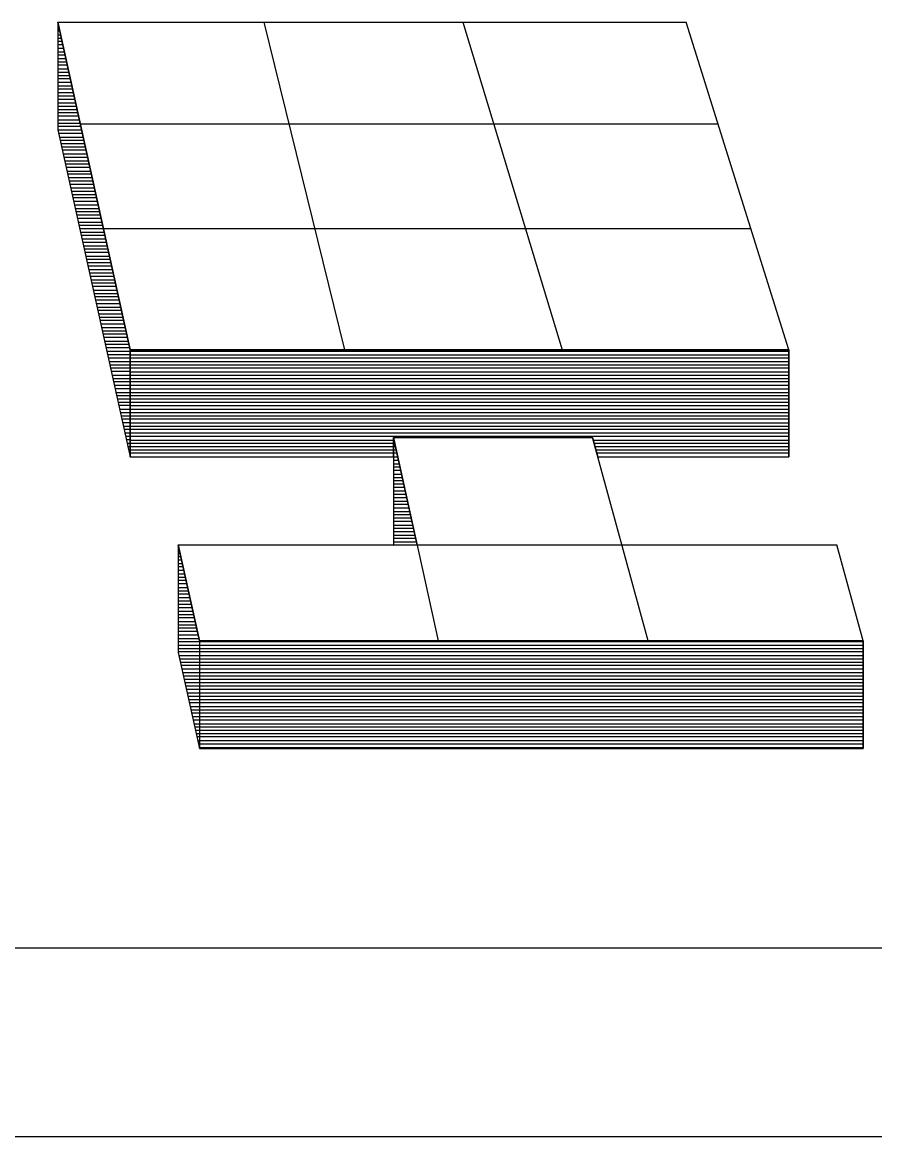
# Model space of a CAD drawing. Extents: x 22411.4 to 22495.4, y 22369.6 to 22415.
# Drawn here: x 22489.2406 to 22489.5712, y 22371.2512 to 22371.6833 of the extents above; entities that cross this region are included whole.
import ezdxf

# ---------------------------------------------------------------- set-up
doc = ezdxf.new("R2010")
doc.units = 0
for name, color, linetype in [('Level 2', 7, 'Continuous'), ('Level 25', 7, 'Continuous'), ('Level 5', 7, 'Continuous'), ('Level 7', 7, 'Continuous')]:
    doc.layers.add(name, color=color, linetype=linetype)

msp = doc.modelspace()

# ---------------------------------------------------------------- linework, layer by layer
at = {"layer": 'Level 2'}
for p, q in [((22489.25443, 22371.68333), (22489.28243, 22371.55633)), ((22489.25443, 22371.68333), (22489.25443, 22371.64166)), ((22489.25443, 22371.6825), (22489.25459, 22371.6825)), ((22489.25443, 22371.68133), (22489.25493, 22371.68133)), ((22489.25443, 22371.68), (22489.25526, 22371.68)), ((22489.25443, 22371.6785), (22489.25559, 22371.6785)), ((22489.25443, 22371.67716), (22489.25576, 22371.67716)), ((22489.25443, 22371.676), (22489.25609, 22371.676)), ((22489.25443, 22371.67466), (22489.25643, 22371.67466)), ((22489.25443, 22371.67333), (22489.25659, 22371.67333)), ((22489.25443, 22371.67183), (22489.25709, 22371.67183)), ((22489.25443, 22371.67066), (22489.25726, 22371.67066)), ((22489.25443, 22371.66933), (22489.25759, 22371.66933)), ((22489.25443, 22371.668), (22489.25776, 22371.668)), ((22489.25443, 22371.66683), (22489.25809, 22371.66683)), ((22489.25443, 22371.66533), (22489.25843, 22371.66533)), ((22489.25443, 22371.664), (22489.25859, 22371.664)), ((22489.25443, 22371.66266), (22489.25909, 22371.66266)), ((22489.25443, 22371.6615), (22489.25926, 22371.6615)), ((22489.25443, 22371.66016), (22489.25959, 22371.66016)), ((22489.25443, 22371.65866), (22489.25993, 22371.65866)), ((22489.25443, 22371.6575), (22489.26009, 22371.6575)), ((22489.25443, 22371.65616), (22489.26043, 22371.65616)), ((22489.25443, 22371.65483), (22489.26076, 22371.65483)), ((22489.25443, 22371.6535), (22489.26109, 22371.6535)), ((22489.25443, 22371.65216), (22489.26126, 22371.65216)), ((22489.25443, 22371.65083), (22489.26159, 22371.65083)), ((22489.25443, 22371.6495), (22489.26193, 22371.6495)), ((22489.25443, 22371.64833), (22489.26209, 22371.64833)), ((22489.25443, 22371.647), (22489.26259, 22371.647)), ((22489.25443, 22371.6455), (22489.26276, 22371.6455)), ((22489.25443, 22371.64416), (22489.26309, 22371.64416)), ((22489.25443, 22371.643), (22489.26326, 22371.643)), ((22489.25443, 22371.64166), (22489.28243, 22371.51483)), ((22489.25443, 22371.64166), (22489.26359, 22371.64166)), ((22489.25476, 22371.64033), (22489.26393, 22371.64033)), ((22489.25493, 22371.63883), (22489.26409, 22371.63883)), ((22489.25543, 22371.63766), (22489.26459, 22371.63766)), ((22489.25559, 22371.63633), (22489.26493, 22371.63633)), ((22489.25593, 22371.635), (22489.26509, 22371.635)), ((22489.25626, 22371.63383), (22489.26543, 22371.63383)), ((22489.25643, 22371.63233), (22489.26559, 22371.63233)), ((22489.25676, 22371.631), (22489.26593, 22371.631)), ((22489.25709, 22371.62966), (22489.26626, 22371.62966)), ((22489.25743, 22371.6285), (22489.26659, 22371.6285)), ((22489.25776, 22371.62716), (22489.26693, 22371.62716)), ((22489.25793, 22371.62566), (22489.26709, 22371.62566)), ((22489.25826, 22371.6245), (22489.26743, 22371.6245)), ((22489.25843, 22371.62316), (22489.26759, 22371.62316)), ((22489.25893, 22371.62183), (22489.26809, 22371.62183)), ((22489.25909, 22371.6205), (22489.26826, 22371.6205)), ((22489.25943, 22371.61916), (22489.26859, 22371.61916)), ((22489.25976, 22371.61783), (22489.26893, 22371.61783)), ((22489.25993, 22371.6165), (22489.26909, 22371.6165)), ((22489.26026, 22371.61533), (22489.26943, 22371.61533)), ((22489.26043, 22371.614), (22489.26993, 22371.614)), ((22489.26093, 22371.6125), (22489.27009, 22371.6125)), ((22489.26109, 22371.61116), (22489.27043, 22371.61116)), ((22489.26143, 22371.61), (22489.27059, 22371.61)), ((22489.26176, 22371.60866), (22489.27093, 22371.60866)), ((22489.26193, 22371.60733), (22489.27109, 22371.60733)), ((22489.26226, 22371.60583), (22489.27143, 22371.60583)), ((22489.26276, 22371.60466), (22489.27193, 22371.60466)), ((22489.26293, 22371.60333), (22489.27209, 22371.60333)), ((22489.26326, 22371.602), (22489.27243, 22371.602)), ((22489.26343, 22371.60083), (22489.27259, 22371.60083)), ((22489.26376, 22371.59933), (22489.27293, 22371.59933)), ((22489.26393, 22371.598), (22489.27309, 22371.598)), ((22489.26443, 22371.59666), (22489.27359, 22371.59666)), ((22489.26476, 22371.5955), (22489.27393, 22371.5955)), ((22489.26493, 22371.59416), (22489.27409, 22371.59416)), ((22489.26526, 22371.59266), (22489.27443, 22371.59266)), ((22489.26543, 22371.5915), (22489.27476, 22371.5915)), ((22489.26576, 22371.59016), (22489.27493, 22371.59016)), ((22489.26593, 22371.58883), (22489.27543, 22371.58883)), ((22489.26643, 22371.5875), (22489.27559, 22371.5875)), ((22489.26676, 22371.58616), (22489.27593, 22371.58616)), ((22489.26693, 22371.58483), (22489.27609, 22371.58483)), ((22489.26726, 22371.5835), (22489.27643, 22371.5835)), ((22489.26759, 22371.58233), (22489.27676, 22371.58233)), ((22489.26776, 22371.581), (22489.27693, 22371.581)), ((22489.26826, 22371.5795), (22489.27743, 22371.5795)), ((22489.26843, 22371.57816), (22489.27759, 22371.57816)), ((22489.26876, 22371.577), (22489.27793, 22371.577)), ((22489.26893, 22371.57566), (22489.27809, 22371.57566)), ((22489.26926, 22371.57433), (22489.27843, 22371.57433)), ((22489.26959, 22371.57283), (22489.27876, 22371.57283)), ((22489.26993, 22371.57166), (22489.27909, 22371.57166)), ((22489.27026, 22371.57033), (22489.27943, 22371.57033)), ((22489.27043, 22371.569), (22489.27976, 22371.569)), ((22489.27076, 22371.56783), (22489.27993, 22371.56783)), ((22489.27093, 22371.56633), (22489.28026, 22371.56633)), ((22489.27126, 22371.565), (22489.28043, 22371.565)), ((22489.27176, 22371.56366), (22489.28093, 22371.56366)), ((22489.27193, 22371.5625), (22489.28109, 22371.5625)), ((22489.27226, 22371.56116), (22489.28143, 22371.56116)), ((22489.27259, 22371.55966), (22489.28176, 22371.55966)), ((22489.27276, 22371.5585), (22489.28193, 22371.5585)), ((22489.27309, 22371.55716), (22489.28226, 22371.55716)), ((22489.27326, 22371.55583), (22489.28243, 22371.55583)), ((22489.27376, 22371.5545), (22489.28243, 22371.5545)), ((22489.27393, 22371.55316), (22489.28243, 22371.55316)), ((22489.28243, 22371.55633), (22489.53793, 22371.55633)), ((22489.28243, 22371.55583), (22489.53793, 22371.55583)), ((22489.28243, 22371.55433), (22489.53793, 22371.55433)), ((22489.28243, 22371.55316), (22489.53793, 22371.55316)), ((22489.27426, 22371.55183), (22489.28243, 22371.55183)), ((22489.27459, 22371.5505), (22489.28243, 22371.5505)), ((22489.27476, 22371.54933), (22489.28243, 22371.54933)), ((22489.28243, 22371.55183), (22489.53793, 22371.55183)), ((22489.28243, 22371.5505), (22489.53793, 22371.5505)), ((22489.28243, 22371.54933), (22489.53793, 22371.54933)), ((22489.27509, 22371.548), (22489.28243, 22371.548)), ((22489.27543, 22371.5465), (22489.28243, 22371.5465)), ((22489.27576, 22371.54516), (22489.28243, 22371.54516)), ((22489.27593, 22371.544), (22489.28243, 22371.544)), ((22489.28243, 22371.54783), (22489.53793, 22371.54783)), ((22489.28243, 22371.5465), (22489.53793, 22371.5465)), ((22489.28243, 22371.54516), (22489.53793, 22371.54516)), ((22489.28243, 22371.544), (22489.53793, 22371.544)), ((22489.27626, 22371.54266), (22489.28243, 22371.54266)), ((22489.27659, 22371.54133), (22489.28243, 22371.54133)), ((22489.27676, 22371.53983), (22489.28243, 22371.53983)), ((22489.28243, 22371.54266), (22489.53793, 22371.54266)), ((22489.28243, 22371.54116), (22489.53793, 22371.54116)), ((22489.28243, 22371.53983), (22489.53793, 22371.53983)), ((22489.27726, 22371.53866), (22489.28243, 22371.53866)), ((22489.27743, 22371.53733), (22489.28243, 22371.53733)), ((22489.27776, 22371.536), (22489.28243, 22371.536)), ((22489.28243, 22371.53866), (22489.53793, 22371.53866)), ((22489.28243, 22371.53733), (22489.53793, 22371.53733)), ((22489.28243, 22371.536), (22489.53793, 22371.536)), ((22489.27809, 22371.53483), (22489.28243, 22371.53483)), ((22489.27826, 22371.53333), (22489.28243, 22371.53333)), ((22489.27859, 22371.532), (22489.28243, 22371.532)), ((22489.28243, 22371.53466), (22489.53793, 22371.53466)), ((22489.28243, 22371.53333), (22489.53793, 22371.53333)), ((22489.28243, 22371.532), (22489.53793, 22371.532)), ((22489.27876, 22371.53066), (22489.28243, 22371.53066)), ((22489.27926, 22371.5295), (22489.28243, 22371.5295)), ((22489.27943, 22371.52816), (22489.28243, 22371.52816)), ((22489.28243, 22371.53066), (22489.53793, 22371.53066)), ((22489.28243, 22371.5295), (22489.53793, 22371.5295)), ((22489.28243, 22371.528), (22489.53793, 22371.528)), ((22489.27976, 22371.52666), (22489.28243, 22371.52666)), ((22489.28009, 22371.5255), (22489.28243, 22371.5255)), ((22489.28026, 22371.52416), (22489.28243, 22371.52416)), ((22489.28059, 22371.52283), (22489.28243, 22371.52283)), ((22489.28243, 22371.52666), (22489.53793, 22371.52666)), ((22489.28243, 22371.5255), (22489.53793, 22371.5255)), ((22489.28243, 22371.52416), (22489.53793, 22371.52416)), ((22489.28243, 22371.52283), (22489.53793, 22371.52283)), ((22489.28093, 22371.5215), (22489.28243, 22371.5215)), ((22489.28126, 22371.52016), (22489.28243, 22371.52016)), ((22489.28143, 22371.51883), (22489.28243, 22371.51883)), ((22489.28243, 22371.52133), (22489.38459, 22371.52133)), ((22489.28243, 22371.52016), (22489.38459, 22371.52016)), ((22489.28243, 22371.51883), (22489.38459, 22371.51883)), ((22489.38459, 22371.52233), (22489.46176, 22371.52233)), ((22489.38459, 22371.52233), (22489.38459, 22371.4805)), ((22489.38459, 22371.52133), (22489.38476, 22371.52133)), ((22489.38459, 22371.52016), (22489.38493, 22371.52016)), ((22489.38459, 22371.51883), (22489.38543, 22371.51883)), ((22489.46193, 22371.52133), (22489.53793, 22371.52133)), ((22489.46243, 22371.52016), (22489.53793, 22371.52016)), ((22489.46276, 22371.51883), (22489.53793, 22371.51883)), ((22489.28176, 22371.5175), (22489.28243, 22371.5175)), ((22489.28209, 22371.51633), (22489.28243, 22371.51633)), ((22489.28226, 22371.515), (22489.28243, 22371.515)), ((22489.28243, 22371.5175), (22489.38459, 22371.5175)), ((22489.28243, 22371.51633), (22489.38459, 22371.51633)), ((22489.28243, 22371.51483), (22489.38459, 22371.51483)), ((22489.28243, 22371.51483), (22489.38459, 22371.51483)), ((22489.38459, 22371.5175), (22489.38559, 22371.5175)), ((22489.38459, 22371.51633), (22489.38593, 22371.51633)), ((22489.38459, 22371.51483), (22489.38626, 22371.51483)), ((22489.46309, 22371.5175), (22489.53793, 22371.5175)), ((22489.46343, 22371.51633), (22489.53793, 22371.51633)), ((22489.46376, 22371.51483), (22489.53793, 22371.51483)), ((22489.46376, 22371.51483), (22489.53793, 22371.51483)), ((22489.38459, 22371.5135), (22489.38643, 22371.5135)), ((22489.38459, 22371.51216), (22489.38676, 22371.51216)), ((22489.38459, 22371.511), (22489.38709, 22371.511)), ((22489.38459, 22371.50966), (22489.38743, 22371.50966)), ((22489.38459, 22371.50816), (22489.38759, 22371.50816)), ((22489.38459, 22371.50683), (22489.38793, 22371.50683)), ((22489.38459, 22371.50566), (22489.38826, 22371.50566)), ((22489.38459, 22371.50433), (22489.38843, 22371.50433)), ((22489.38459, 22371.503), (22489.38893, 22371.503)), ((22489.38459, 22371.50166), (22489.38926, 22371.50166)), ((22489.38459, 22371.50033), (22489.38943, 22371.50033)), ((22489.38459, 22371.499), (22489.38976, 22371.499)), ((22489.38459, 22371.49766), (22489.38993, 22371.49766)), ((22489.38459, 22371.4965), (22489.39026, 22371.4965)), ((22489.38459, 22371.495), (22489.39043, 22371.495)), ((22489.38459, 22371.49366), (22489.39093, 22371.49366)), ((22489.38459, 22371.4925), (22489.39126, 22371.4925)), ((22489.38459, 22371.49116), (22489.39143, 22371.49116)), ((22489.38459, 22371.48983), (22489.39176, 22371.48983)), ((22489.38459, 22371.48833), (22489.39193, 22371.48833)), ((22489.38459, 22371.48716), (22489.39226, 22371.48716)), ((22489.38459, 22371.48583), (22489.39259, 22371.48583)), ((22489.38459, 22371.4845), (22489.39293, 22371.4845)), ((22489.30109, 22371.48066), (22489.30926, 22371.4435)), ((22489.30109, 22371.48066), (22489.30109, 22371.439)), ((22489.38459, 22371.48333), (22489.39326, 22371.48333)), ((22489.38459, 22371.48183), (22489.39343, 22371.48183)), ((22489.30109, 22371.47883), (22489.30159, 22371.47883)), ((22489.30109, 22371.47733), (22489.30176, 22371.47733)), ((22489.30109, 22371.47616), (22489.30209, 22371.47616)), ((22489.30109, 22371.47483), (22489.30226, 22371.47483)), ((22489.30109, 22371.4735), (22489.30259, 22371.4735)), ((22489.30109, 22371.47233), (22489.30293, 22371.47233)), ((22489.30109, 22371.47083), (22489.30326, 22371.47083)), ((22489.30109, 22371.4695), (22489.30359, 22371.4695)), ((22489.30109, 22371.46816), (22489.30376, 22371.46816)), ((22489.30109, 22371.467), (22489.30409, 22371.467)), ((22489.30109, 22371.46566), (22489.30426, 22371.46566)), ((22489.30109, 22371.46416), (22489.30476, 22371.46416)), ((22489.30109, 22371.46283), (22489.30509, 22371.46283)), ((22489.30109, 22371.46166), (22489.30526, 22371.46166)), ((22489.30109, 22371.46033), (22489.30559, 22371.46033)), ((22489.30109, 22371.459), (22489.30576, 22371.459)), ((22489.30109, 22371.45766), (22489.30609, 22371.45766)), ((22489.30109, 22371.45633), (22489.30626, 22371.45633)), ((22489.30109, 22371.455), (22489.30676, 22371.455)), ((22489.30109, 22371.45366), (22489.30709, 22371.45366)), ((22489.30109, 22371.4525), (22489.30726, 22371.4525)), ((22489.30109, 22371.451), (22489.30759, 22371.451)), ((22489.30109, 22371.44966), (22489.30776, 22371.44966)), ((22489.30109, 22371.4485), (22489.30809, 22371.4485)), ((22489.30109, 22371.44716), (22489.30843, 22371.44716)), ((22489.30109, 22371.44583), (22489.30876, 22371.44583)), ((22489.30109, 22371.44433), (22489.30909, 22371.44433)), ((22489.30109, 22371.44316), (22489.56676, 22371.44316)), ((22489.30109, 22371.44183), (22489.56676, 22371.44183)), ((22489.30109, 22371.4405), (22489.56676, 22371.4405)), ((22489.30926, 22371.4435), (22489.56676, 22371.4435)), ((22489.30926, 22371.4435), (22489.30926, 22371.40166)), ((22489.30109, 22371.43933), (22489.56676, 22371.43933)), ((22489.30109, 22371.439), (22489.30926, 22371.40166)), ((22489.30143, 22371.43783), (22489.56676, 22371.43783)), ((22489.30159, 22371.4365), (22489.56676, 22371.4365)), ((22489.30193, 22371.43516), (22489.56676, 22371.43516)), ((22489.30209, 22371.434), (22489.56676, 22371.434)), ((22489.30243, 22371.43266), (22489.56676, 22371.43266)), ((22489.30293, 22371.43116), (22489.56676, 22371.43116)), ((22489.30309, 22371.42983), (22489.56676, 22371.42983)), ((22489.30343, 22371.42866), (22489.56676, 22371.42866)), ((22489.30359, 22371.42733), (22489.56676, 22371.42733)), ((22489.30393, 22371.426), (22489.56676, 22371.426)), ((22489.30409, 22371.42466), (22489.56676, 22371.42466)), ((22489.30443, 22371.42333), (22489.56676, 22371.42333)), ((22489.30493, 22371.422), (22489.56676, 22371.422)), ((22489.30509, 22371.42066), (22489.56676, 22371.42066)), ((22489.30543, 22371.4195), (22489.56676, 22371.4195)), ((22489.30559, 22371.418), (22489.56676, 22371.418)), ((22489.30593, 22371.41666), (22489.56676, 22371.41666)), ((22489.30609, 22371.4155), (22489.56676, 22371.4155)), ((22489.30659, 22371.41416), (22489.56676, 22371.41416)), ((22489.30693, 22371.41283), (22489.56676, 22371.41283)), ((22489.30709, 22371.41133), (22489.56676, 22371.41133)), ((22489.30743, 22371.41016), (22489.56676, 22371.41016)), ((22489.30776, 22371.40883), (22489.56676, 22371.40883)), ((22489.30793, 22371.4075), (22489.56676, 22371.4075)), ((22489.30843, 22371.40633), (22489.56676, 22371.40633)), ((22489.30859, 22371.40483), (22489.56676, 22371.40483)), ((22489.30893, 22371.4035), (22489.56676, 22371.4035)), ((22489.30909, 22371.40216), (22489.56676, 22371.40216)), ((22489.30926, 22371.40166), (22489.56676, 22371.40166)), ((22490.11743, 22371.32433), (22488.84709, 22371.32433))]:
    msp.add_line(p, q, dxfattribs=at)
for points in [[(22489.25443, 22371.68333), (22489.25443, 22371.64166), (22489.28243, 22371.51483), (22489.28243, 22371.55633)], [(22489.28243, 22371.55633), (22489.28243, 22371.51483), (22489.38459, 22371.51483), (22489.38459, 22371.52233), (22489.46176, 22371.52233), (22489.46376, 22371.51483), (22489.53793, 22371.51483), (22489.53793, 22371.55633)], [(22489.38459, 22371.52233), (22489.38459, 22371.4805), (22489.39376, 22371.48066)], [(22489.30109, 22371.48066), (22489.30109, 22371.439), (22489.30926, 22371.40166), (22489.56676, 22371.40166), (22489.56676, 22371.4435), (22489.30926, 22371.4435)]]:
    msp.add_lwpolyline(points, close=True, dxfattribs=at)
at = {"layer": 'Level 25'}
for p, q in [((22489.53793, 22371.55633), (22489.53793, 22371.51483)), ((22489.30109, 22371.48016), (22489.30126, 22371.48016)), ((22489.56676, 22371.4435), (22489.56676, 22371.40166))]:
    msp.add_line(p, q, dxfattribs=at)
at = {"layer": 'Level 5'}
msp.add_line((22490.12243, 22371.25116), (22488.84709, 22371.25116), dxfattribs=at)
at = {"layer": 'Level 7'}
for p, q in [((22489.25443, 22371.68333), (22489.49809, 22371.68333)), ((22489.33426, 22371.68333), (22489.36559, 22371.55633)), ((22489.41143, 22371.68333), (22489.44993, 22371.55633)), ((22489.53793, 22371.55633), (22489.49809, 22371.68333)), ((22489.26309, 22371.644), (22489.51043, 22371.644)), ((22489.27209, 22371.60333), (22489.52326, 22371.60333)), ((22489.38459, 22371.52233), (22489.40193, 22371.4435)), ((22489.48326, 22371.4435), (22489.46176, 22371.52233)), ((22489.30109, 22371.48066), (22489.55643, 22371.48066)), ((22489.56676, 22371.4435), (22489.55643, 22371.48066))]:
    msp.add_line(p, q, dxfattribs=at)

doc.saveas('drawing.dxf')
